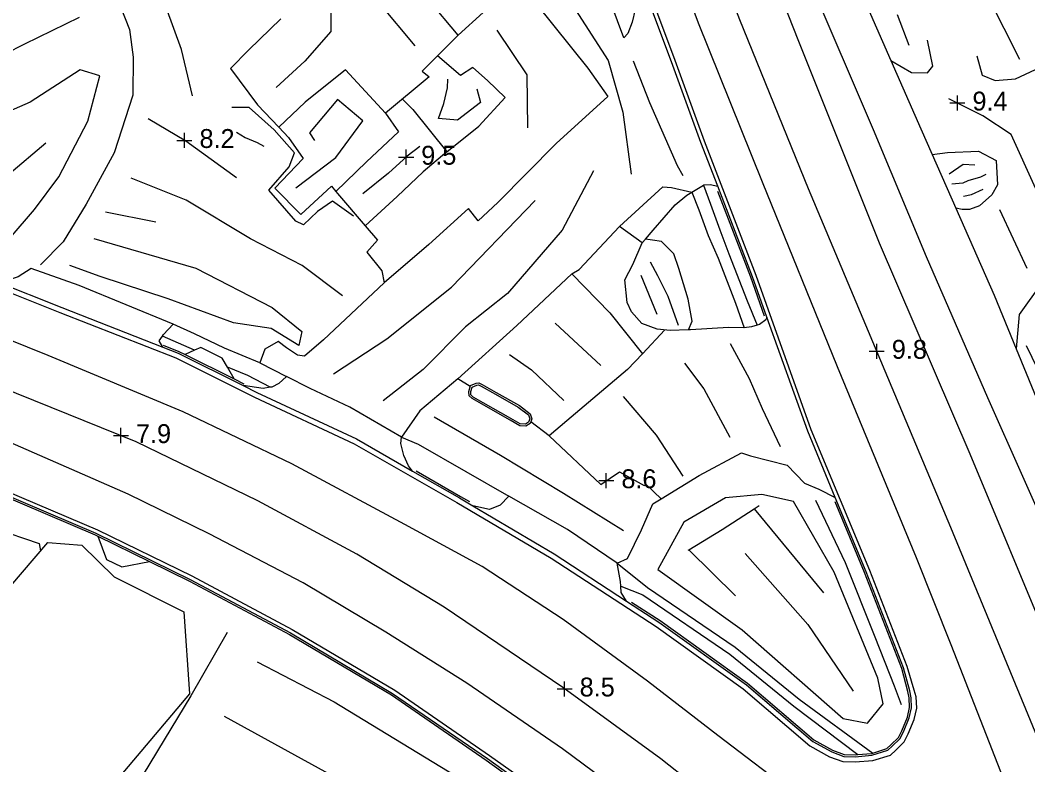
# Model space of a CAD drawing. Extents: x 2316231 to 2323598, y 363169 to 371906.
# Drawn here: x 2320840 to 2321107, y 365929.5 to 366126.7 of the extents above; entities that cross this region are included whole.
import ezdxf

# ---------------------------------------------------------------- set-up
doc = ezdxf.new("R2010")
doc.units = 0
for name, color, linetype in [('RD_DTM_BkLn1', 7, 'Continuous'), ('RD_DTM_Holes', 7, 'Continuous'), ('RD_DTM_Void', 7, 'Continuous'), ('RD_EX_Road', 7, 'Continuous')]:
    doc.layers.add(name, color=color, linetype=linetype)

msp = doc.modelspace()

# ---------------------------------------------------------------- linework, layer by layer
at = {"layer": 'RD_DTM_BkLn1'}
for p, q in [((2321075.574, 366120.032), (2321072.447, 366128.095)), ((2321106.795, 366060.958), (2321099.567, 366076.505)), ((2320862.673, 366075.913), (2320876.006, 366073.325)), ((2321008.792, 366048.762), (2321004.536, 366059.108)), ((2320981.748, 366046.451), (2320993.912, 366035.309)), ((2321034.479, 365997.308), (2321035.805, 365998.166)), ((2321034.479, 365997.308), (2321052.878, 365975.04)), ((2321017.01, 365986.369), (2321017.143, 365986.45)), ((2321017.143, 365986.45), (2321029.565, 365974.29))]:
    msp.add_line(p, q, dxfattribs=at)
for points in [[(2321104.847, 366116.289), (2321092.462, 366141.035), (2321072.431, 366184.855)], [(2321033.694, 366176.556), (2321049.251, 366136.951), (2321066.065, 366097.733), (2321080.078, 366064.138), (2321096.325, 366026.829), (2321114.881, 365985.178), (2321132.594, 365944.069), (2321146.359, 365911.495), (2321158.973, 365882.361)], [(2321058.006, 365893.08), (2321033.886, 365912.075), (2321009.778, 365931.141), (2320983.8, 365949.981), (2320952.381, 365971.253), (2320929.192, 365985.285), (2320903.037, 365999.401), (2320870.781, 366015.093), (2320839.103, 366027.859), (2320803.486, 366042.258), (2320766.516, 366057.135), (2320724.624, 366072.486), (2320673.583, 366093.446), (2320628.837, 366111.148), (2320579.72, 366130.879), (2320530.352, 366150.424), (2320494.149, 366165.157)], [(2321004.904, 366165.864), (2321019.701, 366126.032), (2321036.656, 366083.857), (2321056.495, 366035.029), (2321077.41, 365984.462), (2321086.59, 365961.421)], [(2321028.335, 366166.59), (2321046.266, 366121.165), (2321067.619, 366067.708), (2321091.625, 366011.903), (2321112.764, 365961.191), (2321135.654, 365908.779)], [(2321069.926, 365902.304), (2321045.935, 365921.214), (2321024.91, 365937.287), (2321006.228, 365951.677), (2320983.871, 365968.062), (2320962.43, 365982.06), (2320941.958, 365993.151), (2320911.963, 366009.193), (2320883.216, 366022.963), (2320847.464, 366037.895), (2320813.645, 366051.48), (2320761.655, 366072.109), (2320728.302, 366085.144), (2320690.226, 366100.377), (2320648.068, 366117.161), (2320605.031, 366134.547), (2320571.655, 366147.595), (2320533.6, 366162.638)], [(2321016.422, 366163.653), (2321030.631, 366126.842), (2321048.807, 366082.123), (2321067.3, 366038.239), (2321086.527, 365992.491), (2321107.017, 365942.839), (2321126.727, 365895.111), (2321131.653, 365883.468)], [(2320885.661, 366106.625), (2320882.753, 366118.904), (2320878.719, 366130.051), (2320869.897, 366147.592), (2320856.92, 366155.139)], [(2321107.857, 365825.845), (2321089.033, 365845.956), (2321064.914, 365868.827), (2321040.152, 365890.43), (2321013.859, 365911.449), (2320983.706, 365933.792), (2320958.395, 365951.148), (2320936.89, 365964.698), (2320914.976, 365977.721), (2320890.131, 365990.721), (2320868.682, 366001.198), (2320834.466, 366016.123), (2320800.88, 366029.386), (2320770.06, 366041.822), (2320731.461, 366056.849), (2320690.819, 366072.905), (2320650.247, 366088.926), (2320609.558, 366105.101), (2320574.835, 366119.134), (2320536.92, 366134.034), (2320494.89, 366150.627)], [(2320847.318, 366140.38), (2320829.286, 366130.972), (2320812.598, 366123.261), (2320796.246, 366115.96), (2320784.941, 366109.648), (2320771.619, 366104.578), (2320763.673, 366098.496), (2320779.016, 366093.059), (2320807.528, 366081.372), (2320837.369, 366069.089), (2320843.867, 366076.536), (2320850.273, 366085.19), (2320857.948, 366099.95), (2320861.123, 366111.964), (2320855.954, 366113.517), (2320842.684, 366105.02), (2320828.462, 366098.85), (2320805.857, 366098.138), (2320787.059, 366099.329)], [(2320944.701, 366119.896), (2320935.222, 366131.17), (2320925.454, 366138.252), (2320922.449, 366136.091), (2320922.366, 366123.683), (2320915.45, 366115.851), (2320907.858, 366108.843)], [(2320986.224, 366130.95), (2320995.812, 366116.048), (2320999.731, 366102.35), (2321001.867, 366085.944)], [(2320855.654, 366127.442), (2320841.184, 366120.354), (2320825.463, 366112.442), (2320809.358, 366106.946), (2320796.581, 366104.8)], [(2320974.566, 366098.159), (2320974.351, 366112.249), (2320966.415, 366124.058)], [(2321002.476, 366115.918), (2321006.771, 366104.909), (2321014.067, 366088.191), (2321015.56, 366085.597)], [(2320961.057, 366108.502), (2320962.006, 366104.933), (2320955.861, 366100.2), (2320950.832, 366100.64), (2320952.276, 366104.664), (2320953.285, 366108.811), (2320953.313, 366111.033)], [(2321109.125, 366082.059), (2321102.556, 366096.416), (2321095.113, 366101.366), (2321086.105, 366105.886)], [(2320928.33, 366074.803), (2320922.754, 366078.772), (2320918.844, 366076.067), (2320915.077, 366072.509), (2320913.081, 366073.515), (2320905.914, 366081.687), (2320911.32, 366087.848), (2320912.714, 366091.577), (2320907.366, 366097.694), (2320900.738, 366103.578), (2320896.105, 366103.577)], [(2320913.095, 366082.33), (2320923.63, 366090.342), (2320930.853, 366100.061), (2320924.104, 366105.652), (2320916.691, 366096.845), (2320918.002, 366094.879)], [(2320897.352, 366084.972), (2320883.882, 366094.664), (2320873.91, 366100.602)], [(2320897.384, 366097.085), (2320899.635, 366095.65), (2320902.832, 366094.264), (2320904.605, 366093.355)], [(2320813.938, 366087.426), (2320837.058, 366085.886), (2320846.828, 366094.25)], [(2320945.93, 366093.244), (2320942.566, 366090.674), (2320937.618, 366086.221), (2320930.837, 366080.692)], [(2321093, 366088.263), (2321089.907, 366088.526), (2321086.165, 366085.96)], [(2320925.432, 366053.685), (2320914.719, 366061.748), (2320901.015, 366068.795), (2320884.019, 366079.075), (2320869.414, 366084.893)], [(2320991.939, 366086.788), (2320983.602, 366071.068), (2320969.119, 366054.372), (2320958.018, 366045.493), (2320946.828, 366034.18), (2320936.172, 366025.922)], [(2321095.877, 366085.828), (2321094.415, 366085.137), (2321091.106, 366084.174), (2321089.751, 366083.576), (2321086.887, 366083.245)], [(2321089.969, 366080.134), (2321092.065, 366080.51), (2321095.167, 366081.937)], [(2320923.06, 366033.022), (2320937.132, 366042.337), (2320954.331, 366056.009), (2320976.455, 366078.92)], [(2320859.548, 366068.861), (2320886.584, 366061.045), (2320906.781, 366050.596), (2320914.668, 366044.282), (2320913.841, 366040.534), (2320906.559, 366045.103), (2320896.532, 366046.575), (2320879.263, 366052.946), (2320861.196, 366058.855), (2320853.173, 366061.779)], [(2321006.98, 366062.73), (2321008.897, 366059.113), (2321011.594, 366053.608), (2321014.322, 366045.905)], [(2321028.125, 366041.136), (2321033.126, 366031.797), (2321036.656, 366023.883), (2321041.411, 366013.779)], [(2320969.697, 366038.139), (2320975.544, 366034.107), (2320984.035, 366026.001)], [(2321015.994, 366035.898), (2321021.192, 366029.062), (2321028.065, 366016.308)], [(2320999.754, 366027.094), (2321008.573, 366016.857), (2321015.564, 366005.993)], [(2320769.804, 366021.084), (2320781.037, 366016.761), (2320791.544, 366008.276), (2320803.791, 366001.979), (2320816.27, 365998.148), (2320833.096, 365992.22), (2320845.029, 365988.148), (2320845.463, 365986.201)], [(2320949.71, 366021.653), (2320967.299, 366011.567), (2320983.954, 366001.434), (2320999.856, 365991.546)], [(2321044.888, 365999.219), (2321036.539, 366001.135), (2321026.897, 366000.227), (2321015.826, 365993.794), (2321008.982, 365981.281), (2321031.296, 365965.298), (2321058.079, 365941.803), (2321064.492, 365940.542), (2321068.705, 365945.725), (2321067.288, 365952.491), (2321055.701, 365980.595), (2321044.888, 365999.219)], [(2321017.143, 365986.45), (2321026.024, 365991.835), (2321034.479, 365997.308)], [(2321032.138, 365985.52), (2321048.673, 365966.655), (2321060.686, 365949.039)], [(2320894.879, 365964.615), (2320885.24, 365947.836), (2320867.324, 365918.242), (2320861.472, 365900.919), (2320877.84, 365885.719), (2320899.631, 365852.359), (2320912.882, 365846.889), (2320926.743, 365840.146), (2320955.949, 365838.625), (2320967.046, 365832.024), (2320989.563, 365805.674), (2321010.024, 365786.985), (2321013.117, 365783.151)], [(2321086.59, 365961.421), (2321101.344, 365923.753), (2321117.827, 365887.362), (2321131.321, 365856.776)], [(2320902.783, 365956.824), (2320923.214, 365946.194), (2320955.294, 365926.758), (2320986.315, 365904.877)], [(2320894.072, 365942.455), (2320922.477, 365926.834), (2320963.122, 365906.228), (2320979.357, 365896.454)]]:
    msp.add_lwpolyline(points, dxfattribs=at)
at = {"layer": 'RD_DTM_Holes'}
msp.add_lwpolyline([(2320869.591, 365742.934), (2320812.024, 365794.086), (2320771.624, 365834.449), (2320771.151, 365850.598), (2320778.817, 365855.076), (2320792.1, 365862.675), (2320789.082, 365886.135), (2320803.561, 365930.13), (2320827.143, 365964.83), (2320847.36, 365988.415), (2320856.368, 365987.689), (2320864.974, 365979.309), (2320883.365, 365970.076), (2320884.869, 365948.36), (2320851.417, 365908.749), (2320842.106, 365886.919), (2320849.793, 365872.134), (2320872.565, 365844.447), (2320903.42, 365831.029), (2320938.866, 365827.634), (2320967.2, 365821.516), (2320982.278, 365798.58), (2320978.958, 365776.734), (2320986.815, 365765.174)], dxfattribs=at)
at = {"layer": 'RD_DTM_Void'}
for p, q in [((2321088.328, 366102.77), (2321088.328, 366106.77)), ((2321086.328, 366104.77), (2321090.328, 366104.77)), ((2320883.548, 366092.863), (2320883.548, 366096.863)), ((2320881.548, 366094.863), (2320885.548, 366094.863)), ((2320942.291, 366088.427), (2320942.291, 366092.427)), ((2320940.291, 366090.427), (2320944.291, 366090.427)), ((2321064.961, 366039.043), (2321068.961, 366039.043)), ((2321066.961, 366037.043), (2321066.961, 366041.043)), ((2320866.72, 366014.73), (2320866.72, 366018.73)), ((2320864.72, 366016.73), (2320868.72, 366016.73)), ((2320993.319, 366004.782), (2320997.319, 366004.782)), ((2320995.319, 366002.782), (2320995.319, 366006.782)), ((2320984.261, 365947.647), (2320984.261, 365951.647)), ((2320982.261, 365949.647), (2320986.261, 365949.647))]:
    msp.add_line(p, q, dxfattribs=at)
at = {"layer": 'RD_EX_Road'}
for p, q in [((2320956.117, 366122.721), (2320950.599, 366117.258)), ((2321081.663, 366091.093), (2321087.908, 366076.901)), ((2321004.856, 366067.731), (2320998.835, 366072.037)), ((2321010.828, 366044.683), (2321004.886, 366038.371)), ((2320886.191, 366039.302), (2320877.761, 366043.074)), ((2320886.191, 366039.302), (2320883.727, 366038.19)), ((2320883.727, 366038.19), (2320896.73, 366031.719)), ((2320896.73, 366031.719), (2320894.922, 366034.848)), ((2320903.539, 366035.994), (2320910.549, 366032.362)), ((2320896.73, 366031.719), (2320899.327, 366030.427)), ((2320980.196, 366016.619), (2320975.287, 366020.335)), ((2320860.606, 365990.068), (2320874.304, 365983.369)), ((2320998.226, 365982.908), (2320998.214, 365982.975))]:
    msp.add_line(p, q, dxfattribs=at)
for points in [[(2321076.919, 365949.321), (2321075.043, 365955.573), (2321065.113, 365981.01), (2321049.609, 366018.251), (2321034.99, 366059.132), (2321021.332, 366094.636), (2321013.538, 366116.005), (2320998.646, 366155.873), (2320995.832, 366164.275)], [(2321051.428, 366161.931), (2321064.678, 366129.717), (2321070.692, 366116.037)], [(2320447.49, 366154.754), (2320486.483, 366139.322), (2320517.512, 366126.884), (2320554.37, 366112.125), (2320595.484, 366095.957), (2320626.618, 366083.485), (2320668.202, 366068.427), (2320713.793, 366048.997), (2320754.649, 366032.79), (2320790.78, 366018.264), (2320827.322, 366004.261), (2320859.859, 365990.434), (2320860.606, 365990.068)], [(2320447.674, 366155.219), (2320486.668, 366139.786), (2320517.698, 366127.348), (2320554.555, 366112.59), (2320595.668, 366096.421), (2320626.796, 366083.952), (2320668.386, 366068.892), (2320713.983, 366049.459), (2320754.834, 366033.255), (2320790.963, 366018.729), (2320827.509, 366004.724), (2320860.067, 365990.889), (2320885.094, 365978.649), (2320911.633, 365964.468), (2320938.685, 365948.462), (2320963.813, 365931.227), (2320989.061, 365912.998), (2320994.251, 365909.193)], [(2320448.042, 366156.149), (2320487.038, 366140.715), (2320518.07, 366128.276), (2320554.923, 366113.519), (2320596.037, 366097.351), (2320627.152, 366084.887), (2320668.752, 366069.823), (2320714.363, 366050.384), (2320755.205, 366034.183), (2320791.329, 366019.66), (2320827.884, 366005.652), (2320860.482, 365991.798), (2320885.549, 365979.54), (2320912.128, 365965.36), (2320939.252, 365949.341), (2320964.386, 365932.047), (2320989.736, 365914.065), (2321018.031, 365893.376), (2321045.482, 365870.404), (2321073.271, 365845.183), (2321101.868, 365815.556), (2321105.507, 365811.232)], [(2320837.508, 366150.732), (2320845.59, 366149.702), (2320856.895, 366143.57), (2320865.521, 366133.04), (2320868.957, 366124.264), (2320869.953, 366116.877), (2320869.875, 366106.809), (2320864.9, 366091.591), (2320857.475, 366077.951), (2320851.442, 366067.981), (2320845.399, 366061.911)], [(2321024.825, 366082.773), (2321020.396, 366094.285), (2321012.6, 366115.659), (2321003.176, 366140.889)], [(2320976.708, 366131.046), (2320990.457, 366113.987), (2320995.694, 366106.5), (2320982.078, 366094.013), (2320966.593, 366078.452), (2320961.38, 366073.601), (2320958.844, 366076.823), (2320948.279, 366067.311), (2320936.501, 366057.14)], [(2320962.726, 366128.689), (2320956.117, 366122.721), (2320948.21, 366132.179)], [(2321002.975, 366129.513), (2321002.212, 366126.131), (2321001.065, 366123.179), (2320999.94, 366122.012), (2320996.613, 366131.058)], [(2320909.112, 366127.027), (2320900.62, 366118.824), (2320895.749, 366113.91), (2320902.933, 366104.284), (2320908.547, 366098.39)], [(2321093.453, 366117.294), (2321094.901, 366112.1), (2321098.311, 366110.734), (2321103.717, 366111.151), (2321119.823, 366118.633), (2321137.696, 366126.589)], [(2321070.692, 366116.037), (2321076.203, 366112.804), (2321080.385, 366112.741), (2321081.825, 366114.507), (2321080.434, 366121.414)], [(2320950.599, 366117.258), (2320946.521, 366113.22), (2320948.416, 366111.684), (2320936.846, 366102.078), (2320926.258, 366113.578), (2320915.504, 366105.026), (2320908.547, 366098.39)], [(2320953.11, 366091.855), (2320961.525, 366098.593), (2320968.533, 366106.199), (2320963.874, 366110.712), (2320959.934, 366114.141), (2320956.717, 366112.03), (2320950.599, 366117.258)], [(2321070.692, 366116.037), (2321078.653, 366097.931), (2321081.663, 366091.093)], [(2320941.308, 366105.783), (2320944.079, 366103.052), (2320953.11, 366091.855), (2320946.827, 366086.497), (2320939.952, 366080.023), (2320931.407, 366072.27)], [(2320936.846, 366102.078), (2320940.236, 366097.156), (2320931.829, 366089.212), (2320923.637, 366081.372)], [(2320908.547, 366098.39), (2320911.146, 366095.661), (2320915.035, 366090.07), (2320907.48, 366082.187), (2320914.378, 366075.236), (2320922.555, 366082.733), (2320923.637, 366081.372)], [(2321081.663, 366091.093), (2321085.69, 366091.639), (2321093.895, 366091.987), (2321098.569, 366089.577), (2321098.997, 366083.107), (2321097.474, 366080.42), (2321094.236, 366077.577), (2321091.506, 366076.582), (2321089.567, 366076.547), (2321087.908, 366076.901)], [(2320998.835, 366072.037), (2320998.835, 366072.037), (2321010.322, 366082.565), (2321012.577, 366082.36), (2321017.954, 366081.136)], [(2321017.954, 366081.136), (2321018.832, 366081.692), (2321021.052, 366083.027)], [(2321021.052, 366083.027), (2321021.142, 366083.081), (2321022.869, 366083.201), (2321024.825, 366082.773)], [(2321021.052, 366083.027), (2321022.886, 366077.954), (2321025.355, 366071.187), (2321027.747, 366064.788), (2321032.626, 366052.402), (2321035.255, 366045.93)], [(2321037.892, 366048.046), (2321034.053, 366058.784), (2321024.825, 366082.773)], [(2320923.637, 366081.372), (2320924.102, 366080.787), (2320931.407, 366072.27)], [(2321005.68, 366068.706), (2321007.722, 366071.123), (2321013.572, 366077.833), (2321016.688, 366080.336), (2321017.954, 366081.136)], [(2321017.954, 366081.136), (2321019.796, 366076.515), (2321022.311, 366069.713), (2321024.989, 366063.652), (2321029.57, 366051.813), (2321031.858, 366045.261)], [(2321037.261, 366048.328), (2321033.584, 366058.61), (2321024.846, 366081.325)], [(2321087.908, 366076.901), (2321098.043, 366053.871), (2321103.908, 366039.636)], [(2321114.8, 366076.683), (2321115.032, 366071.563), (2321117.278, 366064.055), (2321111.426, 366058.16), (2321106.46, 366051.237), (2321104.727, 366048.753), (2321103.908, 366039.636)], [(2320931.407, 366072.27), (2320934.714, 366068.413), (2320931.875, 366065.281), (2320935.808, 366060.316), (2320936.501, 366057.14)], [(2320955.956, 366031.715), (2320971.649, 366045.891), (2320986.2, 366059.56), (2320988.094, 366060.719), (2320998.835, 366072.037)], [(2321017.111, 366044.69), (2321012.214, 366044.56), (2321008.802, 366044.862), (2321004.744, 366046.402), (2321001.981, 366049.438), (2321000.807, 366051.946), (2321000.231, 366057.909), (2321002.385, 366062.007), (2321004.856, 366067.731), (2321005.68, 366068.706)], [(2321017.111, 366044.69), (2321018.058, 366046.993), (2321017.02, 366052.844), (2321014.509, 366060.934), (2321013.198, 366064.815), (2321009.929, 366068.058), (2321007.524, 366068.49), (2321005.68, 366068.706)], [(2320880.586, 366046.229), (2320855.648, 366056.489), (2320842.952, 366060.937), (2320839.475, 366058.77), (2320838.145, 366058.266), (2320833.201, 366057.687)], [(2320823.96, 366059.849), (2320850.548, 366049.296), (2320881.302, 366037.274), (2320902.15, 366026.9), (2320928.492, 366014.566), (2320955.727, 365998.983), (2320980.739, 365984.232), (2321008.487, 365966.149), (2321031.563, 365949.637), (2321049.221, 365934.586), (2321054.467, 365931.662), (2321058.02, 365930.388), (2321061.269, 365930.301), (2321065.953, 365930.68), (2321070.64, 365932.146), (2321072.039, 365933.464), (2321074.263, 365935.599), (2321075.329, 365937.725), (2321076.902, 365941.558), (2321077.565, 365944.528), (2321077.449, 365947.555), (2321076.919, 365949.321)], [(2320833.201, 366057.687), (2320851.061, 366050.599), (2320877.787, 366040.152)], [(2320986.2, 366059.56), (2320996.247, 366049.249), (2321004.886, 366038.371)], [(2320936.501, 366057.14), (2320936.501, 366057.14), (2320920.36, 366042.096), (2320915.32, 366037.774), (2320913.479, 366037.986), (2320910.561, 366039.96), (2320908.418, 366041.606), (2320904.848, 366039.594), (2320903.539, 366035.994)], [(2321037.892, 366048.046), (2321037.55, 366047.318), (2321035.951, 366046.132), (2321035.255, 366045.93)], [(2321055.986, 366000.332), (2321048.676, 366017.89), (2321037.892, 366048.046)], [(2320877.761, 366043.074), (2320878.023, 366043.448), (2320880.586, 366046.229)], [(2320903.539, 366035.994), (2320894.145, 366039.88), (2320886.215, 366043.642), (2320880.586, 366046.229)], [(2321031.858, 366045.261), (2321027.704, 366045.289), (2321017.664, 366044.705), (2321017.111, 366044.69)], [(2321035.255, 366045.93), (2321033.805, 366045.509), (2321031.864, 366045.261), (2321031.858, 366045.261)], [(2320877.787, 366040.152), (2320876.844, 366041.761), (2320877.761, 366043.074)], [(2320877.787, 366040.152), (2320881.87, 366038.556), (2320899.129, 366029.967)], [(2320877.899, 366040.645), (2320882.073, 366039.013), (2320883.727, 366038.19)], [(2320894.922, 366034.848), (2320893.579, 366037.169), (2320887.908, 366040.076), (2320886.191, 366039.302)], [(2321103.908, 366039.636), (2321115.32, 366011.94), (2321137.469, 365961.312)], [(2321106.552, 366040.588), (2321114.274, 366024.775), (2321125.099, 366000.036), (2321129.269, 365995.163), (2321132.388, 365988.388), (2321134.423, 365978.152), (2321140.693, 365964.39)], [(2321004.886, 366038.371), (2321000.965, 366034.205), (2320984.867, 366020.661), (2320980.196, 366016.619)], [(2320906.249, 366029.498), (2320900.389, 366032.594), (2320894.922, 366034.848)], [(2320910.549, 366032.362), (2320908.588, 366030.483), (2320906.721, 366029.573), (2320906.249, 366029.498)], [(2320941.017, 366016.325), (2320927.406, 366024.211), (2320916.855, 366029.14), (2320910.549, 366032.362)], [(2320959.292, 366029.684), (2320955.956, 366031.715), (2320945.948, 366023.248), (2320941.017, 366016.325)], [(2320906.249, 366029.498), (2320904.376, 366029.2), (2320899.129, 366029.967)], [(2320899.129, 366029.967), (2320902.759, 366028.16), (2320929.137, 366015.81), (2320944.011, 366007.299)], [(2320975.287, 366020.335), (2320975.12, 366019.955), (2320974.036, 366019.212), (2320972.394, 366019.292), (2320969.813, 366020.801), (2320959.779, 366026.503), (2320958.962, 366027.27), (2320958.881, 366028.405), (2320959.373, 366029.936), (2320960.858, 366030.591), (2320961.568, 366030.665), (2320962.426, 366030.24), (2320966.181, 366028.149)], [(2320965.935, 366027.714), (2320972.007, 366024.217), (2320974.699, 366022.196), (2320975.092, 366021.135), (2320974.72, 366020.287), (2320973.892, 366019.72), (2320972.54, 366019.785), (2320970.062, 366021.234), (2320960.078, 366026.909), (2320959.447, 366027.501), (2320959.387, 366028.344), (2320959.78, 366029.569), (2320960.988, 366030.102), (2320961.476, 366030.152), (2320962.193, 366029.798), (2320965.935, 366027.714)], [(2320966.181, 366028.149), (2320972.283, 366024.635), (2320975.116, 366022.508), (2320975.631, 366021.119), (2320975.287, 366020.335)], [(2320944.011, 366007.299), (2320942.943, 366008.679), (2320941.712, 366011.436), (2320940.913, 366014.613), (2320941.017, 366016.325)], [(2320941.017, 366016.325), (2320945.519, 366014.426), (2320958.145, 366007.202), (2320969.527, 366000.632)], [(2320980.196, 366016.619), (2320993.851, 366003.781), (2320998.786, 366007.147), (2321005.322, 366003.461), (2321005.893, 366003.749), (2321009.841, 365999.941)], [(2321009.841, 365999.941), (2321019.938, 366006.139), (2321031.145, 366012.122), (2321033.51, 366011.324), (2321043.206, 366008.911), (2321047.803, 366004.08), (2321051.613, 366002.556), (2321055.986, 366000.332)], [(2320944.011, 366007.299), (2320956.43, 366000.194), (2320959.922, 365998.135)], [(2320944.93, 366007.35), (2320956.682, 366000.626), (2320959.035, 365999.238)], [(2320969.527, 366000.632), (2320967.206, 365998.321), (2320964.402, 365997.126), (2320959.922, 365998.135)], [(2320998.214, 365982.975), (2320985.017, 365991.824), (2320973.376, 365998.48), (2320969.527, 366000.632)], [(2320998.214, 365982.975), (2321000.946, 365984.146), (2321004.657, 365991.758), (2321007.673, 365998.61), (2321009.841, 365999.941)], [(2321000.67, 365972.914), (2321009.277, 365967.305), (2321032.426, 365950.741), (2321050.024, 365935.742), (2321055.048, 365932.941), (2321058.282, 365931.782), (2321061.231, 365931.702), (2321065.685, 365932.063), (2321069.914, 365933.386), (2321071.074, 365934.479), (2321073.12, 365936.442), (2321074.054, 365938.305), (2321075.561, 365941.979), (2321076.159, 365944.656), (2321076.057, 365947.323), (2321075.734, 365949.092), (2321074.097, 365955.247), (2321064.185, 365980.636), (2321055.986, 366000.332)], [(2321050.713, 365999.624), (2321058.604, 365983.147), (2321066.479, 365963.467), (2321071.612, 365950.499), (2321073.405, 365945.489)], [(2321065.949, 365932.669), (2321069.655, 365933.829), (2321070.729, 365934.841), (2321072.712, 365936.744), (2321073.599, 365938.513), (2321075.082, 365942.13), (2321075.657, 365944.701), (2321075.558, 365947.268), (2321075.246, 365948.983), (2321073.621, 365955.091), (2321063.721, 365980.449), (2321055.925, 365999.177)], [(2320959.922, 365998.135), (2320981.477, 365985.422), (2321000.67, 365972.914)], [(2320860.606, 365990.068), (2320862.892, 365983.909), (2320866.992, 365981.955), (2320874.304, 365983.369)], [(2320874.304, 365983.369), (2320884.866, 365978.204), (2320911.387, 365964.032), (2320938.416, 365948.04), (2320963.525, 365930.818), (2320988.767, 365912.594), (2320993.438, 365909.169)], [(2320998.226, 365982.908), (2321006.261, 365976.496), (2321029.469, 365960.704), (2321046.435, 365946.931), (2321065.949, 365932.669)], [(2320999.17, 365976.828), (2320999.11, 365978.059), (2320998.226, 365982.908)], [(2320999.17, 365976.828), (2321004.966, 365974.545), (2321028.07, 365958.824), (2321044.987, 365945.09), (2321061.921, 365932.26)], [(2321000.67, 365972.914), (2320999.251, 365975.174), (2320999.17, 365976.828)], [(2321002.036, 365972.621), (2321009.559, 365967.718), (2321032.734, 365951.135), (2321050.31, 365936.154), (2321055.255, 365933.397), (2321058.375, 365932.279), (2321061.218, 365932.203), (2321061.921, 365932.26)], [(2321061.921, 365932.26), (2321065.589, 365932.557), (2321065.949, 365932.669)]]:
    msp.add_lwpolyline(points, dxfattribs=at)

# ---------------------------------------------------------------- texts
at = {"layer": 'RD_DTM_Void'}
for s, p in [('9.4', (2321092.328, 366102.77)), ('8.2', (2320887.548, 366092.863)), ('9.5', (2320946.291, 366088.427)), ('9.8', (2321070.961, 366037.043)), ('7.9', (2320870.72, 366014.73)), ('8.6', (2320999.319, 366002.782)), ('8.5', (2320988.261, 365947.647))]:
    msp.add_text(s, height=5, dxfattribs=at).set_placement(p)

doc.saveas('drawing.dxf')
